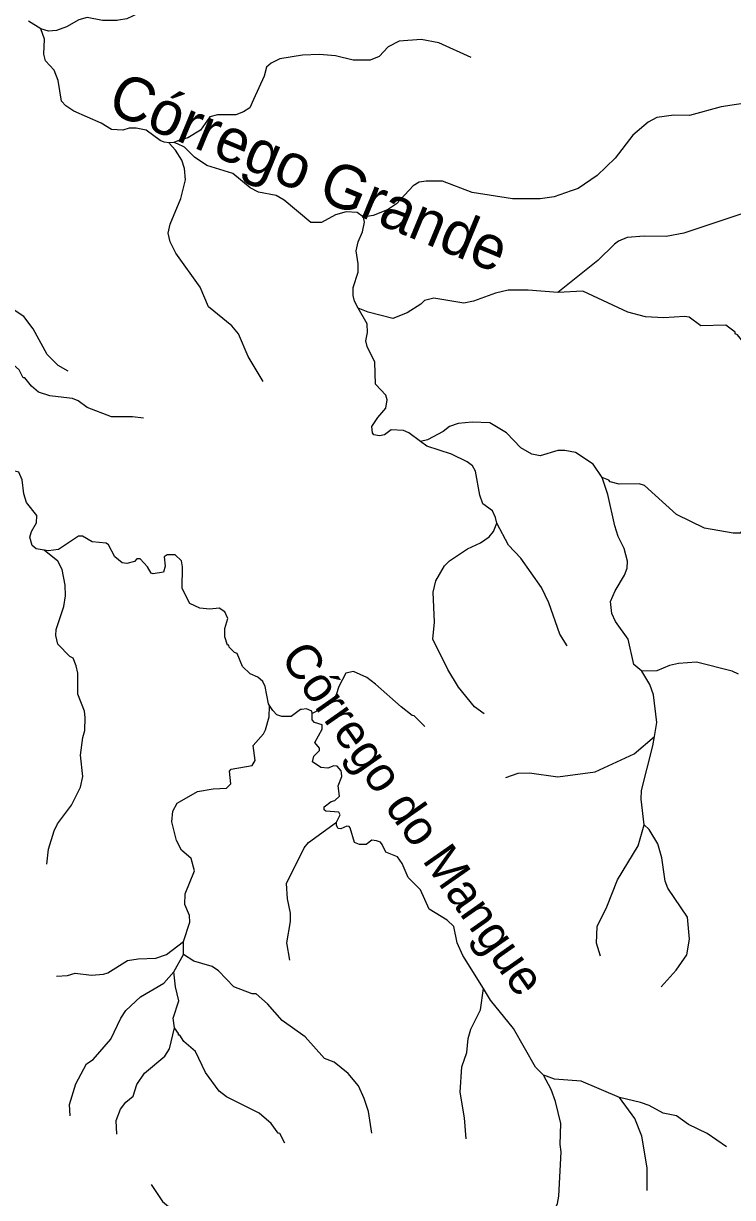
# Model space of a CAD drawing. Extents: x 393 to 446.6, y 8175.5 to 8231.
# Drawn here: x 441.15 to 444.39, y 8180.57 to 8185.92 of the extents above; entities that cross this region are included whole.
import ezdxf
from ezdxf.enums import TextEntityAlignment as Align

# ---------------------------------------------------------------- set-up
doc = ezdxf.new("R2010")
doc.units = 0
doc.header["$LTSCALE"] = 0.064
doc.layers.add('61', color=7, linetype='Continuous')
doc.layers.add('7', color=7, linetype='Continuous', lineweight=25)

msp = doc.modelspace()

# ---------------------------------------------------------------- linework, layer by layer
at = {"layer": '7'}
for p, q in [((441.8396, 8185.3777), (441.8191, 8185.3752)), ((441.8847, 8181.6734), (441.8847, 8181.7328)), ((441.8405, 8181.5943), (441.8847, 8181.6734))]:
    msp.add_line(p, q, dxfattribs=at)
for points in [[(442.0284, 8186.1599), (441.9892, 8186.1367), (441.8842, 8186.14), (441.8164, 8186.1287), (441.7841, 8186.1061), (441.7179, 8185.9946), (441.6775, 8185.9656), (441.6259, 8185.9413), (441.5873, 8185.9345), (441.5807, 8185.9333), (441.5144, 8185.9333), (441.445, 8185.9478), (441.4063, 8185.9365), (441.3497, 8185.9042), (441.3045, 8185.888), (441.2674, 8185.8848), (441.2336, 8185.8949)], [(441.2336, 8185.8949), (441.177, 8185.93)], [(441.8191, 8185.3752), (441.796, 8185.3792), (441.7773, 8185.3859), (441.7131, 8185.4327), (441.6679, 8185.4424), (441.6356, 8185.4424), (441.6065, 8185.4327), (441.5548, 8185.4359), (441.508, 8185.465), (441.3837, 8185.5199), (441.3465, 8185.5441), (441.3271, 8185.5651), (441.3126, 8185.6604), (441.2932, 8185.7072), (441.2544, 8185.7492), (441.2464, 8185.7799), (441.2496, 8185.8477), (441.2336, 8185.8949)], [(443.1973, 8185.764), (443.0501, 8185.8315), (442.9694, 8185.8461), (442.8693, 8185.8396), (442.8192, 8185.8138), (442.7772, 8185.7685), (442.7369, 8185.7524), (442.6593, 8185.7524), (442.5786, 8185.7718), (442.5043, 8185.7782), (442.4268, 8185.775), (442.3235, 8185.7589), (442.2847, 8185.7395), (442.2637, 8185.7201), (442.2524, 8185.6798), (442.2035, 8185.5725), (442.1862, 8185.5344), (442.1588, 8185.5166), (442.1232, 8185.5037), (442.0393, 8185.5037), (442.0037, 8185.494), (441.9617, 8185.4327), (441.9036, 8185.3988), (441.8587, 8185.384), (441.8396, 8185.3777)], [(444.506, 8185.5801), (444.4792, 8185.5615), (444.3387, 8185.5392), (444.1934, 8185.5005), (444.1223, 8185.5021), (444.0448, 8185.4908), (444.0061, 8185.4698), (443.935, 8185.4101), (443.8542, 8185.3051), (443.7719, 8185.226), (443.6863, 8185.1678), (443.6543, 8185.1565), (443.5765, 8185.1291), (443.512, 8185.1194), (443.386, 8185.1194), (443.2019, 8185.1485), (443.0663, 8185.2001), (442.992, 8185.2001), (442.9597, 8185.1953), (442.9322, 8185.1792), (442.8563, 8185.0968), (442.816, 8185.0693), (442.7498, 8185.0435), (442.7051, 8185.0367)], [(442.7051, 8185.0367), (442.6771, 8185.0576), (442.627, 8185.0613), (442.5786, 8185.0467), (442.514, 8185.0128), (442.4656, 8185.0128), (442.3444, 8185.1146), (442.3073, 8185.1355), (442.2265, 8185.1501), (442.1878, 8185.1695), (442.1087, 8185.2357), (441.9908, 8185.2728), (441.9343, 8185.3099), (441.8891, 8185.3552), (441.8561, 8185.3702), (441.8396, 8185.3777)], [(442.2473, 8184.2871), (442.1797, 8184.4009), (442.1345, 8184.5042), (442.1054, 8184.5413), (441.9989, 8184.6269), (441.9601, 8184.7174), (441.8487, 8184.8724), (441.8228, 8184.9241), (441.8148, 8184.9628), (441.8228, 8185.0048), (441.8713, 8185.1211), (441.8937, 8185.2069), (441.889, 8185.2581), (441.8762, 8185.2965), (441.8482, 8185.3419), (441.8463, 8185.344), (441.8209, 8185.3731), (441.8191, 8185.3752)], [(444.7691, 8185.1609), (444.7376, 8185.1452), (444.6778, 8185.1113), (444.5616, 8185.0806), (444.4647, 8185.0629), (444.1676, 8184.9628), (444.0868, 8184.9482), (443.9867, 8184.9499), (443.9092, 8184.9434), (443.8704, 8184.9272), (443.8511, 8184.9127), (443.7751, 8184.8384), (443.5936, 8184.6925)], [(442.6821, 8184.6217), (442.6643, 8184.6537), (442.6593, 8184.6786), (442.6593, 8184.7157), (442.6819, 8184.7852), (442.6819, 8184.8239), (442.6722, 8184.8821), (442.6819, 8184.9241), (442.7013, 8184.9693), (442.7097, 8185.0134), (442.7051, 8185.0367)], [(443.5936, 8184.6925), (443.457, 8184.7028), (443.3666, 8184.7028), (443.3085, 8184.6899), (443.2084, 8184.6527), (443.1632, 8184.6447), (443.0275, 8184.6673), (442.9839, 8184.656), (442.9678, 8184.6398), (442.9048, 8184.5994), (442.8402, 8184.5736), (442.7272, 8184.6027), (442.6821, 8184.6217)], [(444.5261, 8184.4183), (444.5058, 8184.4147), (444.4873, 8184.4218), (444.4631, 8184.446), (444.455, 8184.4476), (444.413, 8184.4993), (444.4033, 8184.5042), (444.4033, 8184.5123), (444.3597, 8184.5445), (444.2451, 8184.5413), (444.1918, 8184.5801), (444.1708, 8184.5833), (444.0771, 8184.5768), (443.9932, 8184.5817), (443.9124, 8184.6027), (443.7073, 8184.6996), (443.5936, 8184.6925)], [(441.7008, 8184.1198), (441.6517, 8184.1263), (441.5548, 8184.1263), (441.445, 8184.1683), (441.403, 8184.199), (441.3772, 8184.2087), (441.3644, 8184.2103), (441.2738, 8184.2216), (441.2222, 8184.2377), (441.1898, 8184.2652), (441.1592, 8184.304), (441.1527, 8184.304), (441.1333, 8184.3395), (441.0558, 8184.4089), (441.0413, 8184.4283), (441.0138, 8184.5074), (440.9799, 8184.5753), (440.9638, 8184.5978), (440.8936, 8184.6449), (440.8703, 8184.6717)], [(441.3575, 8184.3347), (441.3126, 8184.3605), (441.2625, 8184.4106), (441.1979, 8184.5268), (441.1559, 8184.5833), (441.1059, 8184.6156), (441.0252, 8184.6447), (440.9089, 8184.6576), (440.8703, 8184.6717)], [(442.9663, 8184.0132), (442.9128, 8184.052), (442.8886, 8184.0633), (442.8321, 8184.0666), (442.8014, 8184.044), (442.7788, 8184.0391), (442.753, 8184.044), (442.7465, 8184.0521), (442.7433, 8184.0811), (442.7707, 8184.1231), (442.8079, 8184.1651), (442.8143, 8184.2039), (442.8079, 8184.2248), (442.761, 8184.2749), (442.7578, 8184.375), (442.7223, 8184.4461), (442.7158, 8184.4719), (442.7239, 8184.5107), (442.7223, 8184.5494), (442.6821, 8184.6217)], [(443.7956, 8183.8488), (443.7541, 8183.91), (443.6734, 8183.9632), (443.625, 8183.9729), (443.5927, 8183.9729), (443.512, 8183.9471), (443.4748, 8183.9551), (443.4248, 8183.9842), (443.3585, 8184.0521), (443.2827, 8184.0989), (443.2019, 8184.1021), (443.1373, 8184.0956), (443.0986, 8184.0811), (443.0695, 8184.0585), (442.9984, 8184.0213), (442.9663, 8184.0132)], [(441.2486, 8183.5177), (441.2109, 8183.524), (441.1931, 8183.5385), (441.1834, 8183.5773), (441.1898, 8183.6032), (441.2124, 8183.6419), (441.2141, 8183.6758), (441.1672, 8183.7356), (441.1559, 8183.7743), (441.1479, 8183.8389), (441.1317, 8183.8728), (441.0962, 8183.8825), (441.0628, 8183.8825), (441.0316, 8183.8825), (441.0009, 8183.8889), (440.9832, 8183.9035), (440.9832, 8183.9132), (440.9492, 8183.9713), (440.8572, 8183.9955), (440.7991, 8184.0553), (440.7636, 8184.0803)], [(443.3139, 8183.6406), (443.3084, 8183.6667), (443.2955, 8183.6968), (443.2504, 8183.7291), (443.2374, 8183.7679), (443.2169, 8183.8774), (443.203, 8183.9018), (443.1797, 8183.9205), (443.1083, 8183.9551), (442.9952, 8183.9923), (442.9663, 8184.0132)], [(443.9762, 8182.9652), (443.9399, 8182.996), (443.914, 8183.1123), (443.8559, 8183.193), (443.8397, 8183.2285), (443.8333, 8183.2834), (443.8542, 8183.3319), (443.8978, 8183.4029), (443.9091, 8183.4352), (443.9108, 8183.4675), (443.8962, 8183.5256), (443.8688, 8183.5805), (443.8526, 8183.629), (443.822, 8183.7711), (443.7956, 8183.8488)], [(444.7015, 8183.4746), (444.6649, 8183.5337), (444.6213, 8183.5854), (444.5874, 8183.608), (444.5583, 8183.6193), (444.4937, 8183.6128), (444.4291, 8183.5999), (444.4259, 8183.595), (444.3936, 8183.595), (444.2628, 8183.6176), (444.1353, 8183.6806), (443.9883, 8183.8131), (443.9641, 8183.8195), (443.8737, 8183.8179), (443.8317, 8183.8292), (443.8252, 8183.8373), (443.7956, 8183.8488)], [(443.2573, 8182.7711), (443.2132, 8182.8038), (443.1389, 8182.8926), (443.0904, 8182.9734), (443.0226, 8183.1123), (443.0307, 8183.1898), (443.0243, 8183.3254), (443.0355, 8183.3771), (443.0759, 8183.4465), (443.0985, 8183.4691), (443.1809, 8183.524), (443.2407, 8183.5514), (443.2794, 8183.5789), (443.2988, 8183.6032), (443.3139, 8183.6406)], [(443.6353, 8183.082), (443.6023, 8183.1349), (443.5523, 8183.277), (443.5184, 8183.348), (443.4247, 8183.4804), (443.3682, 8183.5402), (443.3139, 8183.6406)], [(442.2762, 8182.8098), (442.2715, 8182.8172), (442.2572, 8182.8959), (442.2459, 8182.9185), (442.2233, 8182.9378), (442.1878, 8182.954), (442.1539, 8182.9863), (442.1296, 8183.046), (442.1167, 8183.0509), (442.0925, 8183.0751), (442.0909, 8183.0848), (442.0844, 8183.0848), (442.0731, 8183.1219), (442.0731, 8183.1607), (442.086, 8183.2059), (442.0731, 8183.2366), (442.0473, 8183.2527), (442.0037, 8183.2479), (441.9585, 8183.2527), (441.9133, 8183.2737), (441.8777, 8183.3431), (441.8794, 8183.4417), (441.8745, 8183.4691), (441.8454, 8183.4965), (441.8099, 8183.4965), (441.7954, 8183.4869), (441.8002, 8183.4449), (441.7922, 8183.4174), (441.7454, 8183.4093), (441.7372, 8183.4126), (441.7195, 8183.4416), (441.6856, 8183.4788), (441.6711, 8183.4788), (441.6598, 8183.4659), (441.6259, 8183.4562), (441.6049, 8183.4594), (441.5709, 8183.4869), (441.5419, 8183.5418), (441.5306, 8183.5499), (441.4676, 8183.5563), (441.4224, 8183.5821), (441.4046, 8183.5821), (441.3142, 8183.5208), (441.2685, 8183.5144), (441.2486, 8183.5177)], [(441.2601, 8182.0852), (441.2683, 8182.1539), (441.2932, 8182.237), (441.3093, 8182.2693), (441.3723, 8182.3549), (441.4143, 8182.4373), (441.424, 8182.4857), (441.4143, 8182.5826), (441.424, 8182.6633), (441.4337, 8182.6956), (441.4353, 8182.7538), (441.4321, 8182.7828), (441.4014, 8182.8603), (441.4014, 8182.9572), (441.3949, 8182.9895), (441.3804, 8183.0251), (441.3659, 8183.0331), (441.3109, 8183.0896), (441.3013, 8183.1284), (441.3029, 8183.1558), (441.3384, 8183.2608), (441.3449, 8183.3093), (441.3432, 8183.3577), (441.3303, 8183.4288), (441.3109, 8183.4675), (441.2486, 8183.5177)], [(444.4183, 8182.9517), (444.3892, 8182.9656), (444.2257, 8183.0073), (444.1433, 8183.0008), (444.103, 8182.9911), (444.0448, 8182.9669), (443.9762, 8182.9652)], [(442.9851, 8182.7127), (442.9371, 8182.7618), (442.9274, 8182.7634), (442.8773, 8182.8038), (442.7611, 8182.9071), (442.7207, 8182.9362), (442.6609, 8182.9637), (442.6254, 8182.9572), (442.5931, 8182.8959), (442.5818, 8182.8571), (442.5689, 8182.8361), (442.5447, 8182.8102), (442.4709, 8182.7726)], [(444.0343, 8182.6682), (444.0448, 8182.7312), (444.0303, 8182.8571), (444.0125, 8182.9056), (443.9762, 8182.9652)], [(441.8847, 8181.7328), (441.9133, 8181.8204), (441.9116, 8181.8511), (441.8907, 8181.9012), (441.8923, 8181.9496), (441.9343, 8182.0545), (441.9198, 8182.111), (441.8746, 8182.1498), (441.8519, 8182.1934), (441.8309, 8182.279), (441.8358, 8182.3275), (441.8551, 8182.363), (441.9488, 8182.4162), (442.0199, 8182.4292), (442.0812, 8182.4324), (442.1006, 8182.4518), (442.0941, 8182.5099), (442.1022, 8182.518), (442.1975, 8182.5357), (442.212, 8182.5583), (442.2023, 8182.6262), (442.2491, 8182.6795), (442.2588, 8182.6989), (442.275, 8182.757), (442.2761, 8182.8056), (442.2762, 8182.8098)], [(442.4709, 8182.7726), (442.4706, 8182.7829), (442.4462, 8182.7934), (442.4232, 8182.7913), (442.4187, 8182.7909), (442.3751, 8182.7586), (442.3332, 8182.7586), (442.3105, 8182.7666), (442.2913, 8182.7858), (442.2762, 8182.8098)], [(442.5823, 8182.2768), (442.5986, 8182.3106), (442.5928, 8182.3222), (442.5337, 8182.3268), (442.5267, 8182.3338), (442.5269, 8182.3468), (442.5576, 8182.371), (442.5754, 8182.3759), (442.5963, 8182.3953), (442.5899, 8182.4421), (442.6076, 8182.4857), (442.606, 8182.5019), (442.6044, 8182.5115), (442.585, 8182.5325), (442.5705, 8182.5341), (442.5431, 8182.5228), (442.5108, 8182.526), (442.4736, 8182.5519), (442.4784, 8182.5777), (442.5043, 8182.6036), (442.5043, 8182.6149), (442.4833, 8182.6407), (442.5172, 8182.7005), (442.5172, 8182.7215), (442.4817, 8182.7311), (442.4718, 8182.7433), (442.4709, 8182.7726)], [(443.3557, 8182.48), (443.4118, 8182.5002), (443.4635, 8182.5018), (443.5927, 8182.4841), (443.7639, 8182.5067), (443.9415, 8182.589), (444.0343, 8182.6682)], [(443.9869, 8182.2646), (443.9738, 8182.3824), (443.9754, 8182.4211), (444.027, 8182.6246), (444.0343, 8182.6682)], [(442.3698, 8181.6474), (442.3557, 8181.7268), (442.3719, 8181.8237), (442.3719, 8181.8624), (442.359, 8181.927), (442.3541, 8181.998), (442.4348, 8182.1595), (442.4543, 8182.1837), (442.5823, 8182.2768)], [(443.253, 8181.5182), (443.1599, 8181.6686), (443.134, 8181.7268), (443.1179, 8181.801), (443.0872, 8181.8301), (443.0049, 8181.8802), (442.9661, 8181.969), (442.9096, 8182.0239), (442.8822, 8182.0885), (442.8612, 8182.1191), (442.8079, 8182.1401), (442.7917, 8182.1757), (442.7837, 8182.1853), (442.7659, 8182.1918), (442.7433, 8182.195), (442.7174, 8182.1756), (442.6878, 8182.1756), (442.6641, 8182.1837), (442.6453, 8182.2519), (442.6399, 8182.258), (442.6293, 8182.2583), (442.6017, 8182.2468), (442.5899, 8182.2483), (442.5823, 8182.2617), (442.5823, 8182.2768)], [(443.7885, 8181.6657), (443.7698, 8181.7251), (443.7722, 8181.8007), (443.8171, 8181.8915), (443.8655, 8182.0142), (443.9592, 8182.1692), (443.9869, 8182.2646)], [(444.0647, 8181.5258), (444.1336, 8181.6024), (444.182, 8181.6719), (444.1934, 8181.7429), (444.1853, 8181.843), (444.0948, 8181.9754), (444.0835, 8182.0077), (444.0674, 8182.1143), (444.0496, 8182.1789), (444.0093, 8182.2435), (443.9869, 8182.2646)], [(441.3039, 8181.5745), (441.3552, 8181.578), (441.3901, 8181.5879), (441.4644, 8181.5798), (441.5193, 8181.583), (441.5387, 8181.5895), (441.6291, 8181.646), (441.6775, 8181.6541), (441.7583, 8181.6573), (441.8067, 8181.6734), (441.8847, 8181.7328)], [(442.744, 8180.8578), (442.7287, 8180.9581), (442.7094, 8181.0163), (442.6835, 8181.0744), (442.6351, 8181.1309), (442.5721, 8181.1825), (442.5285, 8181.1987), (442.4397, 8181.2972), (442.3348, 8181.3731), (442.2669, 8181.449), (442.2153, 8181.4942), (442.1975, 8181.4942), (442.1135, 8181.5265), (442.0441, 8181.5992), (442.015, 8181.6185), (441.9682, 8181.632), (441.931, 8181.6428), (441.8847, 8181.6734)], [(441.3661, 8180.9375), (441.3639, 8180.9899), (441.3933, 8181.084), (441.4417, 8181.1743), (441.4714, 8181.1949), (441.553, 8181.2875), (441.5977, 8181.3832), (441.6212, 8181.4183), (441.6874, 8181.4797), (441.7948, 8181.5423), (441.8405, 8181.5943)], [(441.8433, 8181.3397), (441.8375, 8181.3828), (441.8632, 8181.4619), (441.8471, 8181.5265), (441.8405, 8181.5943)], [(443.1744, 8180.8329), (443.1664, 8180.9291), (443.147, 8181.0453), (443.155, 8181.1616), (443.1776, 8181.2262), (443.1841, 8181.2908), (443.1954, 8181.3328), (443.2406, 8181.4216), (443.253, 8181.5182)], [(443.528, 8181.1237), (443.4909, 8181.1599), (443.3908, 8181.336), (443.2858, 8181.4652), (443.253, 8181.5182)], [(441.5791, 8180.8537), (441.5774, 8180.9161), (441.5968, 8180.9678), (441.621, 8181.0001), (441.6549, 8181.0275), (441.6711, 8181.0808), (441.7066, 8181.1325), (441.7986, 8181.21), (441.8196, 8181.2439), (441.8433, 8181.3397)], [(442.346, 8180.8122), (442.3234, 8180.8564), (442.317, 8180.858), (442.2847, 8180.9032), (442.2298, 8180.95), (442.0812, 8181.0243), (442.0473, 8181.0501), (441.9843, 8181.1357), (441.9391, 8181.231), (441.8858, 8181.2762), (441.8681, 8181.3053), (441.8616, 8181.3053), (441.8616, 8181.3134), (441.8433, 8181.3397)], [(443.8743, 8181.0216), (443.6993, 8181.0953), (443.5781, 8181.105), (443.541, 8181.1179), (443.528, 8181.1237)], [(443.5629, 8180.4772), (443.591, 8180.5383), (443.5975, 8180.5706), (443.6088, 8180.774), (443.604, 8180.8063), (443.6072, 8180.9032), (443.583, 8181.0033), (443.562, 8181.0582), (443.528, 8181.1237)], [(444.0006, 8180.5971), (444.0012, 8180.6998), (443.977, 8180.8451), (443.9447, 8180.9258), (443.8743, 8181.0216)], [(444.3628, 8180.7957), (444.2741, 8180.8563), (444.1902, 8180.8983), (444.1353, 8180.9371), (444.0739, 8180.95), (444.0093, 8180.9855), (443.9706, 8180.9984), (443.8743, 8181.0216)], [(441.7373, 8180.6245), (441.7889, 8180.5463), (441.9084, 8180.4462), (442.0328, 8180.296), (442.0877, 8180.2412), (442.1797, 8180.1797), (442.2383, 8180.1178)]]:
    msp.add_lwpolyline(points, dxfattribs=at)

# ---------------------------------------------------------------- texts
at = {"layer": '61'}
for s, height, rotation, p in [('Córrego Grande', 0.2, 337.479, (442.4204, 8185.1499)), ('Córrego do Mangue', 0.16, 305.038, (442.8689, 8182.2489))]:
    msp.add_text(s, height=height, rotation=rotation, dxfattribs=at).set_placement(p, align=Align.CENTER)

doc.saveas('drawing.dxf')
